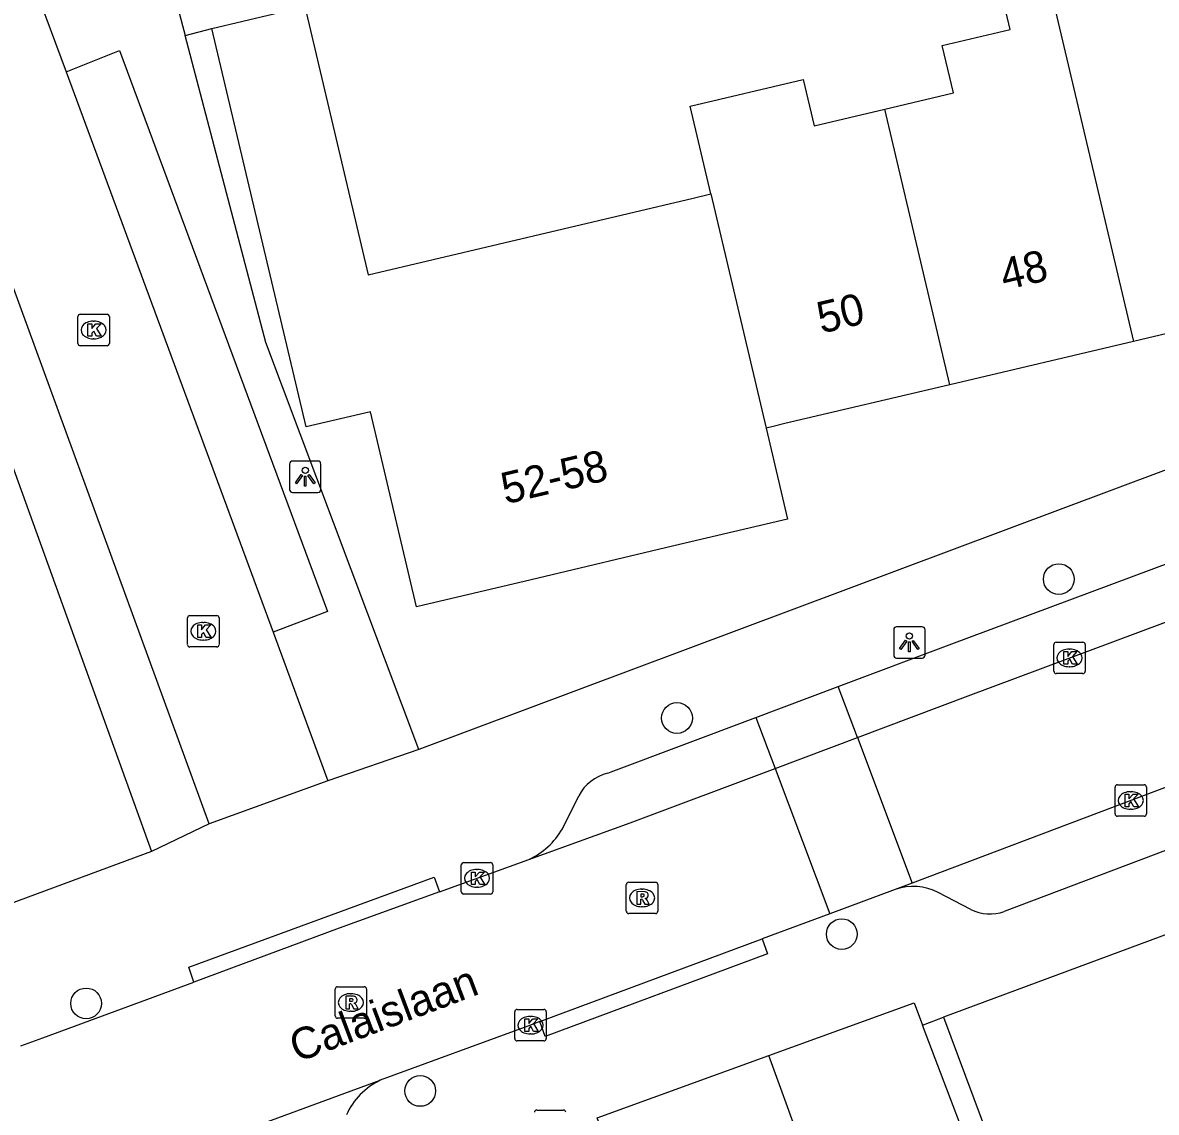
# Model space of a CAD drawing. Extents: x 158474 to 159560, y 388525 to 389605.
# Drawn here: x 159133.94 to 159170, y 388708.03 to 388742.68 of the extents above; entities that cross this region are included whole.
import ezdxf

# ---------------------------------------------------------------- set-up
doc = ezdxf.new("R2010")
doc.units = 0
for name, color, linetype in [('IMGEO_Boom', 7, 'Continuous'), ('IMGEO_Brandkraan', 7, 'Continuous'), ('IMGEO_Kolk', 7, 'Continuous'), ('IMGEO_Lichtpunt', 7, 'Continuous'), ('IMGEO_Openbare_ruimte_label', 7, 'Continuous'), ('IMGEO_Pand', 7, 'Continuous'), ('IMGEO_Pand_nummerreeks', 7, 'Continuous'), ('IMGEO_Parkeervlak_open', 7, 'Continuous'), ('IMGEO_Rijbaan_lokaal_open', 7, 'Continuous'), ('IMGEO_Rioolput', 7, 'Continuous'), ('IMGEO_Voetpad_open', 7, 'Continuous')]:
    doc.layers.add(name, color=color, linetype=linetype)

msp = doc.modelspace()

# ---------------------------------------------------------------- linework, layer by layer
at = {"layer": 'IMGEO_Boom'}
for centre in [(159166.896, 388724.984), (159154.75, 388720.566), (159159.992, 388713.693), (159135.956, 388711.489), (159146.582, 388708.705)]:
    msp.add_circle(centre, 0.489, dxfattribs=at)
at = {"layer": 'IMGEO_Brandkraan'}
msp.add_line((159150.288, 388708.099), (159151.14, 388708.099), dxfattribs=at)
msp.add_lwpolyline([(159150.288, 388708.099), (159151.14, 388708.099)], dxfattribs=at)
for centre, start, end in [((159150.29, 388708.023), 91.552, 178.448), ((159150.29, 388708.023), 91.552, 178.448), ((159151.138, 388708.023), 1.552, 88.448), ((159151.138, 388708.023), 1.552, 88.448)]:
    msp.add_arc(centre, 0.0765, start, end, dxfattribs=at)
at = {"layer": 'IMGEO_Kolk'}
for p, q in [((159135.694, 388732.481), (159135.694, 388733.333)), ((159135.769, 388733.407), (159136.621, 388733.407)), ((159136.695, 388733.333), (159136.695, 388732.481)), ((159136.182, 388733.187), (159136.207, 388733.187)), ((159136.205, 388732.627), (159136.18, 388732.627)), ((159136.621, 388732.407), (159135.769, 388732.407)), ((159139.184, 388722.899), (159139.184, 388723.751)), ((159139.259, 388723.825), (159140.111, 388723.825)), ((159139.672, 388723.605), (159139.697, 388723.605)), ((159140.185, 388723.751), (159140.185, 388722.899)), ((159139.695, 388723.045), (159139.67, 388723.045)), ((159166.736, 388722.051), (159166.736, 388722.903)), ((159166.811, 388722.977), (159167.663, 388722.977)), ((159167.737, 388722.903), (159167.737, 388722.051)), ((159140.111, 388722.825), (159139.259, 388722.825)), ((159167.224, 388722.757), (159167.249, 388722.757)), ((159167.247, 388722.197), (159167.222, 388722.197)), ((159167.663, 388721.977), (159166.811, 388721.977)), ((159168.684, 388717.517), (159168.684, 388718.369)), ((159168.759, 388718.443), (159169.611, 388718.443)), ((159169.172, 388718.223), (159169.197, 388718.223)), ((159169.685, 388718.369), (159169.685, 388717.517)), ((159169.611, 388717.443), (159168.759, 388717.443)), ((159169.195, 388717.663), (159169.17, 388717.663)), ((159147.89, 388715.042), (159147.89, 388715.894)), ((159147.965, 388715.968), (159148.817, 388715.968)), ((159148.378, 388715.748), (159148.403, 388715.748)), ((159148.891, 388715.894), (159148.891, 388715.042)), ((159148.817, 388714.968), (159147.965, 388714.968)), ((159148.401, 388715.188), (159148.376, 388715.188)), ((159149.591, 388710.371), (159149.591, 388711.223)), ((159149.666, 388711.297), (159150.518, 388711.297)), ((159150.079, 388711.077), (159150.104, 388711.077)), ((159150.592, 388711.223), (159150.592, 388710.371)), ((159150.518, 388710.297), (159149.666, 388710.297)), ((159150.102, 388710.517), (159150.077, 388710.517))]:
    msp.add_line(p, q, dxfattribs=at)
for points in [[(159135.694, 388732.481), (159135.694, 388733.333)], [(159135.769, 388733.407), (159136.621, 388733.407)], [(159136.695, 388733.333), (159136.695, 388732.481)], [(159136.015, 388733.107), (159136.138, 388733.107), (159136.138, 388732.956), (159136.268, 388733.107), (159136.432, 388733.107), (159136.286, 388732.956), (159136.439, 388732.707), (159136.287, 388732.707), (159136.202, 388732.871), (159136.138, 388732.804), (159136.138, 388732.707), (159136.015, 388732.707), (159136.015, 388733.107)], [(159136.621, 388732.407), (159135.769, 388732.407)], [(159139.184, 388722.899), (159139.184, 388723.751)], [(159139.259, 388723.825), (159140.111, 388723.825)], [(159140.185, 388723.751), (159140.185, 388722.899)], [(159139.505, 388723.525), (159139.628, 388723.525), (159139.628, 388723.374), (159139.758, 388723.525), (159139.922, 388723.525), (159139.776, 388723.374), (159139.929, 388723.125), (159139.777, 388723.125), (159139.692, 388723.289), (159139.628, 388723.222), (159139.628, 388723.125), (159139.505, 388723.125), (159139.505, 388723.525)], [(159166.736, 388722.051), (159166.736, 388722.903)], [(159166.811, 388722.977), (159167.663, 388722.977)], [(159167.737, 388722.903), (159167.737, 388722.051)], [(159140.111, 388722.825), (159139.259, 388722.825)], [(159167.057, 388722.677), (159167.18, 388722.677), (159167.18, 388722.526), (159167.31, 388722.677), (159167.474, 388722.677), (159167.328, 388722.526), (159167.481, 388722.277), (159167.329, 388722.277), (159167.244, 388722.441), (159167.18, 388722.374), (159167.18, 388722.277), (159167.057, 388722.277), (159167.057, 388722.677)], [(159167.663, 388721.977), (159166.811, 388721.977)], [(159168.684, 388717.517), (159168.684, 388718.369)], [(159168.759, 388718.443), (159169.611, 388718.443)], [(159169.685, 388718.369), (159169.685, 388717.517)], [(159169.005, 388718.143), (159169.128, 388718.143), (159169.128, 388717.992), (159169.258, 388718.143), (159169.422, 388718.143), (159169.276, 388717.992), (159169.429, 388717.743), (159169.277, 388717.743), (159169.192, 388717.907), (159169.128, 388717.84), (159169.128, 388717.743), (159169.005, 388717.743), (159169.005, 388718.143)], [(159169.611, 388717.443), (159168.759, 388717.443)], [(159147.89, 388715.042), (159147.89, 388715.894)], [(159147.965, 388715.968), (159148.817, 388715.968)], [(159148.211, 388715.668), (159148.334, 388715.668), (159148.334, 388715.517), (159148.464, 388715.668), (159148.628, 388715.668), (159148.482, 388715.517), (159148.635, 388715.268), (159148.483, 388715.268), (159148.398, 388715.432), (159148.334, 388715.365), (159148.334, 388715.268), (159148.211, 388715.268), (159148.211, 388715.668)], [(159148.891, 388715.894), (159148.891, 388715.042)], [(159148.817, 388714.968), (159147.965, 388714.968)], [(159149.591, 388710.371), (159149.591, 388711.223)], [(159149.666, 388711.297), (159150.518, 388711.297)], [(159149.912, 388710.997), (159150.035, 388710.997), (159150.035, 388710.846), (159150.165, 388710.997), (159150.329, 388710.997), (159150.183, 388710.846), (159150.336, 388710.597), (159150.184, 388710.597), (159150.099, 388710.761), (159150.035, 388710.694), (159150.035, 388710.597), (159149.912, 388710.597), (159149.912, 388710.997)], [(159150.592, 388711.223), (159150.592, 388710.371)], [(159150.518, 388710.297), (159149.666, 388710.297)]]:
    msp.add_lwpolyline(points, dxfattribs=at)
for centre, start, end in [((159135.771, 388733.331), 91.552, 178.448), ((159135.771, 388733.331), 91.552, 178.448), ((159136.619, 388733.331), 1.552, 88.448), ((159136.619, 388733.331), 1.552, 88.448), ((159135.771, 388732.483), 181.552, 268.448), ((159135.771, 388732.483), 181.552, 268.448), ((159136.619, 388732.483), 271.552, 358.448), ((159136.619, 388732.483), 271.552, 358.448), ((159139.261, 388723.749), 91.552, 178.448), ((159139.261, 388723.749), 91.552, 178.448), ((159140.109, 388723.749), 1.552, 88.448), ((159140.109, 388723.749), 1.552, 88.448), ((159139.261, 388722.901), 181.552, 268.448), ((159139.261, 388722.901), 181.552, 268.448), ((159140.109, 388722.901), 271.552, 358.448), ((159140.109, 388722.901), 271.552, 358.448), ((159166.813, 388722.901), 91.552, 178.448), ((159166.813, 388722.901), 91.552, 178.448), ((159167.661, 388722.901), 1.552, 88.448), ((159167.661, 388722.901), 1.552, 88.448), ((159166.813, 388722.053), 181.552, 268.448), ((159166.813, 388722.053), 181.552, 268.448), ((159167.661, 388722.053), 271.552, 358.448), ((159167.661, 388722.053), 271.552, 358.448), ((159168.761, 388718.367), 91.552, 178.448), ((159168.761, 388718.367), 91.552, 178.448), ((159169.609, 388718.367), 1.552, 88.448), ((159169.609, 388718.367), 1.552, 88.448), ((159168.761, 388717.519), 181.552, 268.448), ((159168.761, 388717.519), 181.552, 268.448), ((159169.609, 388717.519), 271.552, 358.448), ((159169.609, 388717.519), 271.552, 358.448), ((159147.967, 388715.892), 91.552, 178.448), ((159147.967, 388715.892), 91.552, 178.448), ((159148.815, 388715.892), 1.552, 88.448), ((159148.815, 388715.892), 1.552, 88.448), ((159147.967, 388715.044), 181.552, 268.448), ((159147.967, 388715.044), 181.552, 268.448), ((159148.815, 388715.044), 271.552, 358.448), ((159148.815, 388715.044), 271.552, 358.448), ((159149.668, 388711.221), 91.552, 178.448), ((159149.668, 388711.221), 91.552, 178.448), ((159150.516, 388711.221), 1.552, 88.448), ((159150.516, 388711.221), 1.552, 88.448), ((159149.668, 388710.373), 181.552, 268.448), ((159149.668, 388710.373), 181.552, 268.448), ((159150.516, 388710.373), 271.552, 358.448), ((159150.516, 388710.373), 271.552, 358.448)]:
    msp.add_arc(centre, 0.0765, start, end, dxfattribs=at)
for centre, major_axis, ratio, start_param, end_param in [((159136.181, 388732.907), (-0.387, 0.002), 0.722429, 4.712389, 7.853982), ((159136.206, 388732.907), (-0.39, 0.002), 0.717154, 1.570796, 4.712389), ((159139.671, 388723.325), (-0.387, 0.002), 0.722429, 4.712389, 7.853982), ((159139.696, 388723.325), (-0.39, 0.002), 0.717154, 1.570796, 4.712389), ((159167.223, 388722.477), (-0.387, 0.002), 0.722429, 4.712389, 7.853982), ((159167.248, 388722.477), (-0.39, 0.002), 0.717154, 1.570796, 4.712389), ((159169.171, 388717.943), (-0.387, 0.002), 0.722429, 4.712389, 7.853982), ((159169.196, 388717.943), (-0.39, 0.002), 0.717154, 1.570796, 4.712389), ((159148.377, 388715.468), (-0.387, 0.002), 0.722429, 4.712389, 7.853982), ((159148.402, 388715.468), (-0.39, 0.002), 0.717154, 1.570796, 4.712389), ((159150.078, 388710.797), (-0.387, 0.002), 0.722429, 4.712389, 7.853982), ((159150.103, 388710.797), (-0.39, 0.002), 0.717154, 1.570796, 4.712389)]:
    msp.add_ellipse(centre, major_axis=major_axis, ratio=ratio, start_param=start_param, end_param=end_param, dxfattribs=at)
at = {"layer": 'IMGEO_Lichtpunt'}
for p, q in [((159142.427, 388728.643), (159142.427, 388727.836)), ((159142.427, 388728.643), (159142.427, 388727.836)), ((159143.329, 388728.738), (159142.521, 388728.738)), ((159143.329, 388728.738), (159142.521, 388728.738)), ((159143.423, 388727.836), (159143.423, 388728.643)), ((159143.423, 388727.836), (159143.423, 388728.643)), ((159142.521, 388727.742), (159143.329, 388727.742)), ((159142.521, 388727.742), (159143.329, 388727.742)), ((159161.644, 388723.373), (159161.644, 388722.566)), ((159161.644, 388723.373), (159161.644, 388722.566)), ((159162.546, 388723.468), (159161.738, 388723.468)), ((159162.546, 388723.468), (159161.738, 388723.468)), ((159162.64, 388722.566), (159162.64, 388723.373)), ((159162.64, 388722.566), (159162.64, 388723.373)), ((159161.738, 388722.472), (159162.546, 388722.472)), ((159161.738, 388722.472), (159162.546, 388722.472))]:
    msp.add_line(p, q, dxfattribs=at)
for points in [[(159142.801, 388728.307), (159142.84, 388728.279), (159142.652, 388728.017), (159142.614, 388728.044), (159142.801, 388728.307)], [(159142.903, 388728.259), (159142.95, 388728.259), (159142.95, 388727.937), (159142.903, 388727.937), (159142.903, 388728.259)], [(159143.013, 388728.279), (159143.051, 388728.306), (159143.238, 388728.044), (159143.199, 388728.016), (159143.013, 388728.279)], [(159162.018, 388723.037), (159162.057, 388723.009), (159161.869, 388722.747), (159161.831, 388722.774), (159162.018, 388723.037)], [(159162.12, 388722.989), (159162.167, 388722.989), (159162.167, 388722.667), (159162.12, 388722.667), (159162.12, 388722.989)], [(159162.23, 388723.009), (159162.268, 388723.036), (159162.455, 388722.774), (159162.416, 388722.746), (159162.23, 388723.009)]]:
    msp.add_lwpolyline(points, dxfattribs=at)
for centre in [(159142.926, 388728.441), (159162.143, 388723.171)]:
    msp.add_circle(centre, 0.0994, dxfattribs=at)
for centre, start, end in [((159142.521, 388728.643), 90, 180), ((159142.521, 388728.643), 90, 180), ((159143.329, 388728.643), 0, 90), ((159143.329, 388728.643), 0, 90), ((159142.521, 388727.836), 180, 270), ((159142.521, 388727.836), 180, 270), ((159143.329, 388727.836), 270, 0), ((159143.329, 388727.836), 270, 360), ((159161.738, 388723.373), 90, 180), ((159161.738, 388723.373), 90, 180), ((159162.546, 388723.373), 0, 90), ((159162.546, 388723.373), 0, 90), ((159161.738, 388722.566), 180, 270), ((159161.738, 388722.566), 180, 270), ((159162.546, 388722.566), 270, 0), ((159162.546, 388722.566), 270, 360)]:
    msp.add_arc(centre, 0.0946, start, end, dxfattribs=at)
at = {"layer": 'IMGEO_Pand'}
for points in [[(159165.475, 388748.619), (159169.27, 388732.546)], [(159161.359, 388739.929), (159163.544, 388740.445), (159163.189, 388741.951), (159165.35, 388742.461), (159163.979, 388748.266)], [(159139.96, 388742.501), (159142.909, 388743.198)], [(159142.909, 388743.198), (159144.925, 388734.661), (159155.261, 388737.102), (159155.828, 388737.236)], [(159157.587, 388729.786), (159158.27, 388726.892), (159154.834, 388726.08), (159150.112, 388724.965), (159146.469, 388724.104), (159145.004, 388730.308), (159142.954, 388729.823), (159139.96, 388742.501)], [(159155.828, 388737.236), (159155.17, 388740.024), (159158.762, 388740.873), (159159.11, 388739.398), (159161.359, 388739.929)], [(159163.428, 388731.166), (159161.359, 388739.929)], [(159155.828, 388737.236), (159157.587, 388729.786)], [(159175.112, 388733.925), (159169.27, 388732.546)], [(159169.27, 388732.546), (159163.428, 388731.166)], [(159163.428, 388731.166), (159158.186, 388729.928), (159157.805, 388729.838), (159157.587, 388729.786)]]:
    msp.add_lwpolyline(points, dxfattribs=at)
at = {"layer": 'IMGEO_Parkeervlak_open'}
for points in [[(159160.489, 388719.947), (159159.88, 388721.567)], [(159157.262, 388720.582), (159157.871, 388718.963)]]:
    msp.add_lwpolyline(points, dxfattribs=at)
at = {"layer": 'IMGEO_Rijbaan_lokaal_open'}
for points in [[(159134, 388744.695), (159135.321, 388741.121)], [(159139.87, 388717.199), (159131.692, 388739.556), (159130.295, 388743.326)], [(159135.321, 388741.121), (159141.907, 388723.296)], [(159160.489, 388719.947), (159164.012, 388721.272), (159171.791, 388724.175), (159178.672, 388726.694)], [(159141.907, 388723.296), (159143.641, 388718.565)], [(159157.871, 388718.963), (159160.489, 388719.947)], [(159160.489, 388719.947), (159162.231, 388715.317)], [(159173.174, 388719.453), (159162.231, 388715.317)], [(159150.038, 388716.062), (159153.26, 388717.228), (159157.871, 388718.963)], [(159157.871, 388718.963), (159159.611, 388714.339)], [(159143.641, 388718.565), (159139.87, 388717.199)], [(159147.197, 388715.034), (159150.038, 388716.062)], [(159162.231, 388715.317), (159161.695, 388715.114)], [(159147.197, 388715.034), (159144.005, 388713.879), (159139.387, 388712.169)], [(159161.695, 388715.114), (159159.611, 388714.339)], [(159159.611, 388714.339), (159157.459, 388713.538)], [(159150.389, 388710.909), (159157.459, 388713.538)], [(159133.876, 388710.139), (159134.579, 388710.389), (159139.387, 388712.169)], [(159150.389, 388710.909), (159150.006, 388710.766), (159145.31, 388709.044)], [(159152.409, 388707.311), (159152.21, 388707.847), (159157.674, 388709.832)], [(159164.173, 388691.944), (159157.674, 388709.832)], [(159123.494, 388701.022), (159138.476, 388706.537), (159145.31, 388709.044)]]:
    msp.add_lwpolyline(points, dxfattribs=at)
at = {"layer": 'IMGEO_Rioolput'}
for p, q in [((159153.139, 388714.418), (159153.139, 388715.27)), ((159153.214, 388715.344), (159154.066, 388715.344)), ((159154.14, 388715.27), (159154.14, 388714.418)), ((159153.627, 388715.124), (159153.652, 388715.124)), ((159153.65, 388714.564), (159153.625, 388714.564)), ((159154.066, 388714.344), (159153.214, 388714.344)), ((159143.877, 388711.092), (159143.877, 388711.944)), ((159143.952, 388712.018), (159144.804, 388712.018)), ((159144.365, 388711.798), (159144.39, 388711.798)), ((159144.878, 388711.944), (159144.878, 388711.092)), ((159144.804, 388711.018), (159143.952, 388711.018)), ((159144.388, 388711.238), (159144.363, 388711.238))]:
    msp.add_line(p, q, dxfattribs=at)
for points in [[(159153.139, 388714.418), (159153.139, 388715.27)], [(159153.214, 388715.344), (159154.066, 388715.344)], [(159154.14, 388715.27), (159154.14, 388714.418)], [(159153.728, 388715.042), (159153.476, 388715.044), (159153.476, 388714.644)], [(159153.654, 388714.963), (159153.6, 388714.963), (159153.6, 388714.882)], [(159153.476, 388714.644), (159153.6, 388714.644), (159153.6, 388714.806), (159153.611, 388714.806)], [(159153.6, 388714.882), (159153.652, 388714.882)], [(159153.658, 388714.777), (159153.729, 388714.644), (159153.869, 388714.644), (159153.804, 388714.77)], [(159154.066, 388714.344), (159153.214, 388714.344)], [(159143.877, 388711.092), (159143.877, 388711.944)], [(159143.952, 388712.018), (159144.804, 388712.018)], [(159144.466, 388711.716), (159144.214, 388711.718), (159144.214, 388711.318)], [(159144.878, 388711.944), (159144.878, 388711.092)], [(159144.214, 388711.318), (159144.338, 388711.318), (159144.338, 388711.48), (159144.349, 388711.48)], [(159144.392, 388711.637), (159144.338, 388711.637), (159144.338, 388711.556)], [(159144.338, 388711.556), (159144.39, 388711.556)], [(159144.396, 388711.451), (159144.467, 388711.318), (159144.607, 388711.318), (159144.542, 388711.444)], [(159144.804, 388711.018), (159143.952, 388711.018)]]:
    msp.add_lwpolyline(points, dxfattribs=at)
for centre, radius, start, end in [((159153.216, 388715.268), 0.0765, 91.552, 178.448), ((159153.216, 388715.268), 0.0765, 91.552, 178.448), ((159154.064, 388715.268), 0.0765, 1.552, 88.448), ((159154.064, 388715.268), 0.0765, 1.552, 88.448), ((159153.66, 388714.867), 0.0964, 77.0061, 93.1865), ((159153.674, 388714.924), 0.0378, 276.6634, 79.6772), ((159153.727, 388714.932), 0.109, 350.3612, 89.416), ((159153.725, 388714.932), 0.112, 277.5842, 350.9817), ((159153.61, 388714.753), 0.0533, 26.0293, 88.6989), ((159153.636, 388715.071), 0.19, 274.7715, 282.9687), ((159153.709, 388714.717), 0.108, 29.5134, 73.7905), ((159153.216, 388714.42), 0.0765, 181.552, 268.448), ((159153.216, 388714.42), 0.0765, 181.552, 268.448), ((159154.064, 388714.42), 0.0765, 271.552, 358.448), ((159154.064, 388714.42), 0.0765, 271.552, 358.448), ((159143.954, 388711.942), 0.0765, 91.552, 178.448), ((159143.954, 388711.942), 0.0765, 91.552, 178.448), ((159144.465, 388711.606), 0.109, 350.3612, 89.416), ((159144.802, 388711.942), 0.0765, 1.552, 88.448), ((159144.802, 388711.942), 0.0765, 1.552, 88.448), ((159144.348, 388711.427), 0.0533, 26.0293, 88.6989), ((159144.374, 388711.745), 0.19, 274.7715, 282.9687), ((159144.398, 388711.541), 0.0964, 77.0061, 93.1865), ((159144.412, 388711.598), 0.0378, 276.6634, 79.6772), ((159144.463, 388711.606), 0.112, 277.5842, 350.9817), ((159144.447, 388711.391), 0.108, 29.5134, 73.7905), ((159143.954, 388711.094), 0.0765, 181.552, 268.448), ((159143.954, 388711.094), 0.0765, 181.552, 268.448), ((159144.802, 388711.094), 0.0765, 271.552, 358.448), ((159144.802, 388711.094), 0.0765, 271.552, 358.448)]:
    msp.add_arc(centre, radius, start, end, dxfattribs=at)
for centre, major_axis, ratio, start_param, end_param in [((159153.626, 388714.844), (-0.387, 0.002), 0.722429, 4.712389, 7.853982), ((159153.651, 388714.844), (-0.39, 0.002), 0.717154, 1.570796, 4.712389), ((159144.364, 388711.518), (-0.387, 0.002), 0.722429, 4.712389, 7.853982), ((159144.389, 388711.518), (-0.39, 0.002), 0.717154, 1.570796, 4.712389)]:
    msp.add_ellipse(centre, major_axis=major_axis, ratio=ratio, start_param=start_param, end_param=end_param, dxfattribs=at)
at = {"layer": 'IMGEO_Voetpad_open'}
for points in [[(159138.705, 388743.804), (159139.106, 388742.277)], [(159139.106, 388742.277), (159139.96, 388742.501)], [(159146.544, 388719.568), (159141.671, 388732.512), (159139.106, 388742.277)], [(159135.321, 388741.121), (159137.016, 388741.799), (159143.633, 388723.953), (159141.907, 388723.296)], [(159133.328, 388729.371), (159138.036, 388716.321)], [(159170.31, 388728.457), (159146.544, 388719.568)], [(159159.88, 388721.567), (159163.405, 388722.893), (159171.168, 388725.789), (159178.125, 388728.335)], [(159223.545, 388728.293), (159190.384, 388720.516), (159181.635, 388717.879), (159163.229, 388711.048)], [(159157.262, 388720.582), (159159.88, 388721.567)], [(159152.546, 388718.81), (159152.661, 388718.852), (159157.262, 388720.582)], [(159146.544, 388719.568), (159143.641, 388718.565)], [(159151.108, 388717.042), (159151.625, 388718.089)], [(159173.849, 388717.701), (159165.157, 388714.414)], [(159139.87, 388717.199), (159138.036, 388716.321)], [(159138.036, 388716.321), (159090.691, 388698.796)], [(159139.387, 388712.169), (159139.22, 388712.639), (159147.03, 388715.504), (159147.197, 388715.034)], [(159164.101, 388714.479), (159163.061, 388715.018)], [(159157.459, 388713.538), (159157.628, 388713.068), (159150.558, 388710.439), (159150.389, 388710.909)], [(159157.674, 388709.832), (159162.292, 388711.51), (159162.564, 388710.795)], [(159162.564, 388710.795), (159163.229, 388711.048)], [(159163.229, 388711.048), (159170.115, 388692.571), (159167.562, 388691.57), (159178.36, 388662.511)], [(159164.173, 388691.944), (159169.019, 388693.815), (159162.564, 388710.794), (159162.564, 388710.795)]]:
    msp.add_lwpolyline(points, dxfattribs=at)
for centre, radius, start, end in [((159152.873, 388717.444), 1.405, 103.4532, 152.6577), ((159148.968, 388718.304), 2.484, 295.5053, 329.4671), ((159162.268, 388713.494), 1.718, 62.4901, 109.4699), ((159164.704, 388715.665), 1.33, 243.0418, 289.9136), ((159146.254, 388707.049), 2.207, 115.3274, 156.0443)]:
    msp.add_arc(centre, radius, start, end, dxfattribs=at)

# ---------------------------------------------------------------- texts
at = {"layer": 'IMGEO_Openbare_ruimte_label'}
msp.add_text('Calaislaan', height=1, rotation=20.6097, dxfattribs=at).set_placement((159142.665, 388709.601))
at = {"layer": 'IMGEO_Pand_nummerreeks'}
for s, rotation, p in [('48', 13.2883, (159165.166, 388734.165)), ('50', 13.2869, (159159.339, 388732.789)), ('52-58', 13.2926, (159149.292, 388727.361))]:
    msp.add_text(s, height=1, rotation=rotation, dxfattribs=at).set_placement(p)

doc.saveas('drawing.dxf')
